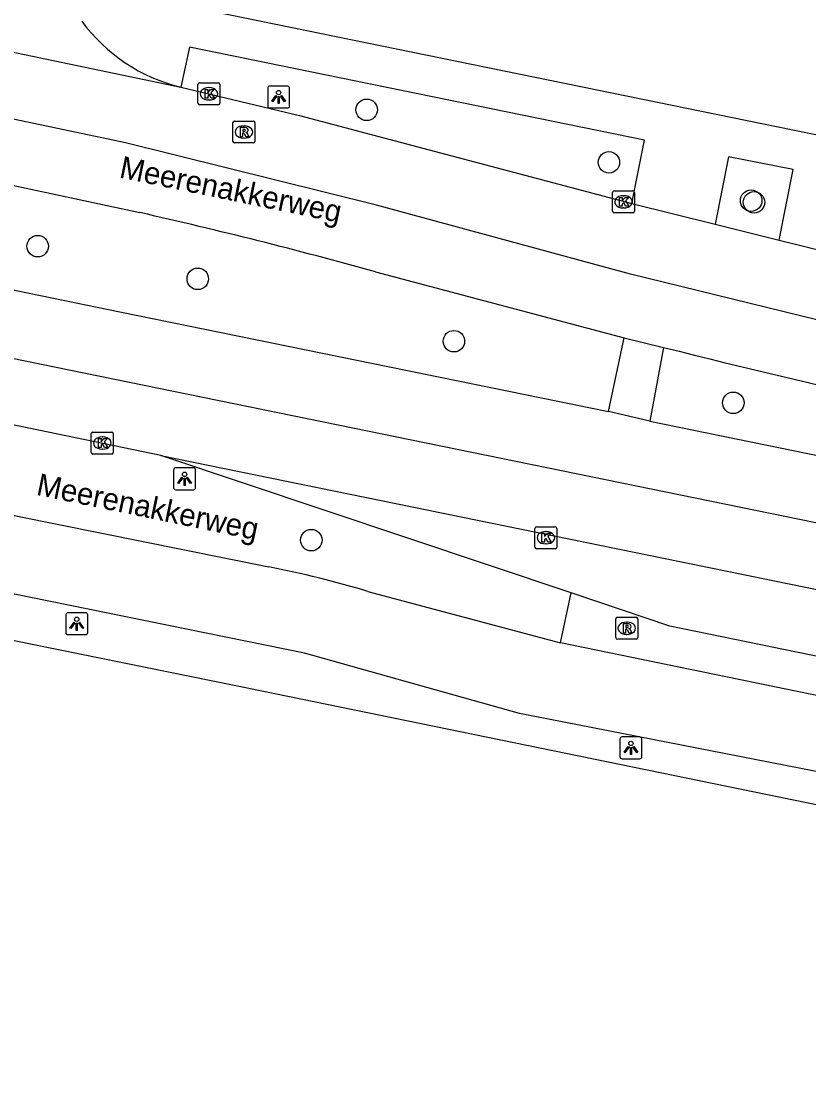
# Model space of a CAD drawing. Extents: x 157692 to 159670, y 381454 to 383289.
# Drawn here: x 158209.72 to 158245.57, y 382137.61 to 382186.06 of the extents above; entities that cross this region are included whole.
import ezdxf

# ---------------------------------------------------------------- set-up
doc = ezdxf.new("R2010")
doc.units = 0
for name, color, linetype in [('IMGEO_Boom', 7, 'Continuous'), ('IMGEO_Fietspad_gesloten', 7, 'Continuous'), ('IMGEO_Kolk', 7, 'Continuous'), ('IMGEO_Lichtpunt', 7, 'Continuous'), ('IMGEO_Openbare_ruimte_label', 7, 'Continuous'), ('IMGEO_Rijbaan_lokaal_gesloten', 7, 'Continuous'), ('IMGEO_Rijbaan_regionaal_gesloten', 7, 'Continuous'), ('IMGEO_Rioolput', 7, 'Continuous'), ('IMGEO_Voetpad_open', 7, 'Continuous')]:
    doc.layers.add(name, color=color, linetype=linetype)

msp = doc.modelspace()

# ---------------------------------------------------------------- linework, layer by layer
at = {"layer": 'IMGEO_Boom'}
for centre in [(158225.446, 382182.033), (158236.473, 382179.64), (158242.947, 382177.899), (158243.08, 382177.822), (158210.471, 382175.825), (158217.757, 382174.339), (158229.417, 382171.5), (158242.135, 382168.695), (158222.926, 382162.444)]:
    msp.add_circle(centre, 0.489, dxfattribs=at)
at = {"layer": 'IMGEO_Fietspad_gesloten'}
for points in [[(158201.858, 382165.089), (158220.985, 382161.23)], [(158315.925, 382138.175), (158311.012, 382139.189), (158300.227, 382141.376), (158296.287, 382142.071), (158232.397, 382154.551), (158222.611, 382157.3), (158201.188, 382161.648)], [(158225.504, 382160.111), (158234.272, 382157.776)], [(158277.512, 382148.874), (158234.272, 382157.776)]]:
    msp.add_lwpolyline(points, dxfattribs=at)
msp.add_arc((158211.851, 382114.657), 47.46, 73.2808, 78.9034, dxfattribs=at)
at = {"layer": 'IMGEO_Kolk'}
for p, q in [((158217.767, 382182.336), (158217.767, 382183.188)), ((158217.842, 382183.262), (158218.694, 382183.262)), ((158218.255, 382183.042), (158218.28, 382183.042)), ((158218.768, 382183.188), (158218.768, 382182.336)), ((158218.278, 382182.482), (158218.253, 382182.482)), ((158218.694, 382182.262), (158217.842, 382182.262)), ((158236.637, 382177.418), (158236.637, 382178.27)), ((158236.712, 382178.344), (158237.564, 382178.344)), ((158237.125, 382178.124), (158237.15, 382178.124)), ((158237.638, 382178.27), (158237.638, 382177.418)), ((158237.148, 382177.564), (158237.123, 382177.564)), ((158237.564, 382177.344), (158236.712, 382177.344)), ((158212.912, 382166.439), (158212.912, 382167.291)), ((158212.987, 382167.365), (158213.839, 382167.365)), ((158213.913, 382167.291), (158213.913, 382166.439)), ((158213.4, 382167.145), (158213.425, 382167.145)), ((158213.839, 382166.365), (158212.987, 382166.365)), ((158213.423, 382166.585), (158213.398, 382166.585)), ((158233.104, 382162.129), (158233.104, 382162.981)), ((158233.179, 382163.055), (158234.031, 382163.055)), ((158234.105, 382162.981), (158234.105, 382162.129)), ((158233.592, 382162.835), (158233.617, 382162.835)), ((158234.031, 382162.055), (158233.179, 382162.055)), ((158233.615, 382162.275), (158233.59, 382162.275))]:
    msp.add_line(p, q, dxfattribs=at)
for points in [[(158217.767, 382182.336), (158217.767, 382183.188)], [(158217.842, 382183.262), (158218.694, 382183.262)], [(158218.088, 382182.962), (158218.211, 382182.962), (158218.211, 382182.811), (158218.341, 382182.962), (158218.505, 382182.962), (158218.359, 382182.811), (158218.512, 382182.562), (158218.36, 382182.562), (158218.275, 382182.726), (158218.211, 382182.659), (158218.211, 382182.562), (158218.088, 382182.562), (158218.088, 382182.962)], [(158218.768, 382183.188), (158218.768, 382182.336)], [(158218.694, 382182.262), (158217.842, 382182.262)], [(158236.637, 382177.418), (158236.637, 382178.27)], [(158236.712, 382178.344), (158237.564, 382178.344)], [(158236.958, 382178.044), (158237.081, 382178.044), (158237.081, 382177.893), (158237.211, 382178.044), (158237.375, 382178.044), (158237.229, 382177.893), (158237.382, 382177.644), (158237.23, 382177.644), (158237.145, 382177.808), (158237.081, 382177.741), (158237.081, 382177.644), (158236.958, 382177.644), (158236.958, 382178.044)], [(158237.638, 382178.27), (158237.638, 382177.418)], [(158237.564, 382177.344), (158236.712, 382177.344)], [(158212.912, 382166.439), (158212.912, 382167.291)], [(158212.987, 382167.365), (158213.839, 382167.365)], [(158213.913, 382167.291), (158213.913, 382166.439)], [(158213.233, 382167.065), (158213.356, 382167.065), (158213.356, 382166.914), (158213.486, 382167.065), (158213.65, 382167.065), (158213.504, 382166.914), (158213.657, 382166.665), (158213.505, 382166.665), (158213.42, 382166.829), (158213.356, 382166.762), (158213.356, 382166.665), (158213.233, 382166.665), (158213.233, 382167.065)], [(158213.839, 382166.365), (158212.987, 382166.365)], [(158233.104, 382162.129), (158233.104, 382162.981)], [(158233.179, 382163.055), (158234.031, 382163.055)], [(158234.105, 382162.981), (158234.105, 382162.129)], [(158233.425, 382162.755), (158233.548, 382162.755), (158233.548, 382162.604), (158233.678, 382162.755), (158233.842, 382162.755), (158233.696, 382162.604), (158233.849, 382162.355), (158233.697, 382162.355), (158233.612, 382162.519), (158233.548, 382162.452), (158233.548, 382162.355), (158233.425, 382162.355), (158233.425, 382162.755)], [(158234.031, 382162.055), (158233.179, 382162.055)]]:
    msp.add_lwpolyline(points, dxfattribs=at)
for centre, start, end in [((158217.844, 382183.186), 91.552, 178.448), ((158217.844, 382183.186), 91.552, 178.448), ((158218.692, 382183.186), 1.552, 88.448), ((158218.692, 382183.186), 1.552, 88.448), ((158217.844, 382182.338), 181.552, 268.448), ((158217.844, 382182.338), 181.552, 268.448), ((158218.692, 382182.338), 271.552, 358.448), ((158218.692, 382182.338), 271.552, 358.448), ((158236.714, 382178.268), 91.552, 178.448), ((158236.714, 382178.268), 91.552, 178.448), ((158237.562, 382178.268), 1.552, 88.448), ((158237.562, 382178.268), 1.552, 88.448), ((158236.714, 382177.42), 181.552, 268.448), ((158236.714, 382177.42), 181.552, 268.448), ((158237.562, 382177.42), 271.552, 358.448), ((158237.562, 382177.42), 271.552, 358.448), ((158212.989, 382167.289), 91.552, 178.448), ((158212.989, 382167.289), 91.552, 178.448), ((158213.837, 382167.289), 1.552, 88.448), ((158213.837, 382167.289), 1.552, 88.448), ((158212.989, 382166.441), 181.552, 268.448), ((158212.989, 382166.441), 181.552, 268.448), ((158213.837, 382166.441), 271.552, 358.448), ((158213.837, 382166.441), 271.552, 358.448), ((158233.181, 382162.979), 91.552, 178.448), ((158233.181, 382162.979), 91.552, 178.448), ((158234.029, 382162.979), 1.552, 88.448), ((158234.029, 382162.979), 1.552, 88.448), ((158233.181, 382162.131), 181.552, 268.448), ((158233.181, 382162.131), 181.552, 268.448), ((158234.029, 382162.131), 271.552, 358.448), ((158234.029, 382162.131), 271.552, 358.448)]:
    msp.add_arc(centre, 0.0765, start, end, dxfattribs=at)
for centre, major_axis, ratio, start_param, end_param in [((158218.254, 382182.762), (-0.387, 0.002), 0.722429, 4.712389, 7.853982), ((158218.279, 382182.762), (-0.39, 0.002), 0.717154, 1.570796, 4.712389), ((158237.124, 382177.844), (-0.387, 0.002), 0.722429, 4.712389, 7.853982), ((158237.149, 382177.844), (-0.39, 0.002), 0.717154, 1.570796, 4.712389), ((158213.399, 382166.865), (-0.387, 0.002), 0.722429, 4.712389, 7.853982), ((158213.424, 382166.865), (-0.39, 0.002), 0.717154, 1.570796, 4.712389), ((158233.591, 382162.555), (-0.387, 0.002), 0.722429, 4.712389, 7.853982), ((158233.616, 382162.555), (-0.39, 0.002), 0.717154, 1.570796, 4.712389)]:
    msp.add_ellipse(centre, major_axis=major_axis, ratio=ratio, start_param=start_param, end_param=end_param, dxfattribs=at)
at = {"layer": 'IMGEO_Lichtpunt'}
for p, q in [((158220.94, 382183.019), (158220.94, 382182.212)), ((158220.94, 382183.019), (158220.94, 382182.212)), ((158221.842, 382183.114), (158221.034, 382183.114)), ((158221.842, 382183.114), (158221.034, 382183.114)), ((158221.936, 382182.212), (158221.936, 382183.019)), ((158221.936, 382182.212), (158221.936, 382183.019)), ((158221.034, 382182.118), (158221.842, 382182.118)), ((158221.034, 382182.118), (158221.842, 382182.118)), ((158216.658, 382165.642), (158216.658, 382164.835)), ((158216.658, 382165.642), (158216.658, 382164.835)), ((158217.56, 382165.737), (158216.752, 382165.737)), ((158217.56, 382165.737), (158216.752, 382165.737)), ((158217.654, 382164.835), (158217.654, 382165.642)), ((158217.654, 382164.835), (158217.654, 382165.642)), ((158216.752, 382164.741), (158217.56, 382164.741)), ((158216.752, 382164.741), (158217.56, 382164.741)), ((158211.75, 382159.043), (158211.75, 382158.236)), ((158211.75, 382159.043), (158211.75, 382158.236)), ((158212.652, 382159.138), (158211.844, 382159.138)), ((158212.652, 382159.138), (158211.844, 382159.138)), ((158212.746, 382158.236), (158212.746, 382159.043)), ((158212.746, 382158.236), (158212.746, 382159.043)), ((158211.844, 382158.142), (158212.652, 382158.142)), ((158211.844, 382158.142), (158212.652, 382158.142)), ((158236.977, 382153.393), (158236.977, 382152.586)), ((158236.977, 382153.393), (158236.977, 382152.586)), ((158237.879, 382153.488), (158237.071, 382153.488)), ((158237.879, 382153.488), (158237.071, 382153.488)), ((158237.973, 382152.586), (158237.973, 382153.393)), ((158237.973, 382152.586), (158237.973, 382153.393)), ((158237.071, 382152.492), (158237.879, 382152.492)), ((158237.071, 382152.492), (158237.879, 382152.492))]:
    msp.add_line(p, q, dxfattribs=at)
for points in [[(158221.314, 382182.683), (158221.353, 382182.655), (158221.165, 382182.393), (158221.127, 382182.42), (158221.314, 382182.683)], [(158221.416, 382182.635), (158221.463, 382182.635), (158221.463, 382182.313), (158221.416, 382182.313), (158221.416, 382182.635)], [(158221.526, 382182.655), (158221.564, 382182.682), (158221.751, 382182.42), (158221.712, 382182.392), (158221.526, 382182.655)], [(158217.032, 382165.306), (158217.071, 382165.278), (158216.883, 382165.016), (158216.845, 382165.043), (158217.032, 382165.306)], [(158217.134, 382165.258), (158217.181, 382165.258), (158217.181, 382164.936), (158217.134, 382164.936), (158217.134, 382165.258)], [(158217.244, 382165.278), (158217.282, 382165.305), (158217.469, 382165.043), (158217.43, 382165.015), (158217.244, 382165.278)], [(158212.124, 382158.707), (158212.163, 382158.679), (158211.975, 382158.417), (158211.937, 382158.444), (158212.124, 382158.707)], [(158212.226, 382158.659), (158212.273, 382158.659), (158212.273, 382158.337), (158212.226, 382158.337), (158212.226, 382158.659)], [(158212.336, 382158.679), (158212.374, 382158.706), (158212.561, 382158.444), (158212.522, 382158.416), (158212.336, 382158.679)], [(158237.351, 382153.057), (158237.39, 382153.029), (158237.202, 382152.767), (158237.164, 382152.794), (158237.351, 382153.057)], [(158237.453, 382153.009), (158237.5, 382153.009), (158237.5, 382152.687), (158237.453, 382152.687), (158237.453, 382153.009)], [(158237.563, 382153.029), (158237.601, 382153.056), (158237.788, 382152.794), (158237.749, 382152.766), (158237.563, 382153.029)]]:
    msp.add_lwpolyline(points, dxfattribs=at)
for centre in [(158221.439, 382182.817), (158217.157, 382165.44), (158212.249, 382158.841), (158237.476, 382153.191)]:
    msp.add_circle(centre, 0.0994, dxfattribs=at)
for centre, start, end in [((158221.034, 382183.019), 90, 180), ((158221.034, 382183.019), 90, 180), ((158221.842, 382183.019), 0, 90), ((158221.842, 382183.019), 0, 90), ((158221.034, 382182.212), 180, 270), ((158221.034, 382182.212), 180, 270), ((158221.842, 382182.212), 270, 0), ((158221.842, 382182.212), 270, 360), ((158216.752, 382165.642), 90, 180), ((158216.752, 382165.642), 90, 180), ((158217.56, 382165.642), 0, 90), ((158217.56, 382165.642), 0, 90), ((158216.752, 382164.835), 180, 270), ((158216.752, 382164.835), 180, 270), ((158217.56, 382164.835), 270, 0), ((158217.56, 382164.835), 270, 360), ((158211.844, 382159.043), 90, 180), ((158211.844, 382159.043), 90, 180), ((158212.652, 382159.043), 0, 90), ((158212.652, 382159.043), 0, 90), ((158211.844, 382158.236), 180, 270), ((158211.844, 382158.236), 180, 270), ((158212.652, 382158.236), 270, 0), ((158212.652, 382158.236), 270, 360), ((158237.071, 382153.393), 90, 180), ((158237.071, 382153.393), 90, 180), ((158237.879, 382153.393), 0, 90), ((158237.879, 382153.393), 0, 90), ((158237.071, 382152.586), 180, 270), ((158237.071, 382152.586), 180, 270), ((158237.879, 382152.586), 270, 0), ((158237.879, 382152.586), 270, 360)]:
    msp.add_arc(centre, 0.0946, start, end, dxfattribs=at)
at = {"layer": 'IMGEO_Rijbaan_lokaal_gesloten'}
for points in [[(158234.755, 382160.038), (158216.08, 382166.299)], [(158278.412, 382153.569), (158260.766, 382154.11), (158239.245, 382158.524), (158234.755, 382160.038)]]:
    msp.add_lwpolyline(points, dxfattribs=at)
msp.add_arc((158218.845, 382190.733), 7.893, 216.1651, 256.3375, dxfattribs=at)
at = {"layer": 'IMGEO_Rijbaan_regionaal_gesloten'}
for points in [[(158343.515, 382152.527), (158327.525, 382155.488), (158318.888, 382157.281), (158300.095, 382161.181), (158268.722, 382167.572), (158256.931, 382169.996), (158249.098, 382171.701), (158237.46, 382174.557), (158225.893, 382177.689), (158214.463, 382180.529), (158188.034, 382186.098), (157930.794, 382238.814)], [(157925.243, 382226.645), (157933.19, 382224.57), (157944.252, 382221.934), (157952.268, 382220.278), (157960.705, 382218.534), (157972.663, 382216.316), (157984.656, 382214.298), (157988.349, 382213.708), (157992.778, 382213.101), (157996.273, 382212.623), (158008.566, 382210.941), (158012.613, 382210.388), (158016.646, 382209.742), (158020.135, 382209.234), (158024.234, 382208.503), (158031.467, 382207.214), (158206.473, 382171.3), (158336.056, 382144.815)], [(158188.223, 382189.088), (158216.981, 382183.063)], [(158216.981, 382183.063), (158222.394, 382181.778), (158237.511, 382177.767)], [(158206.323, 382179.235), (158215.125, 382177.352)], [(158237.511, 382177.767), (158241.316, 382176.823)], [(158241.316, 382176.823), (158244.222, 382176.102)], [(158244.222, 382176.102), (158249.756, 382174.73)], [(158205.35, 382174.654), (158214.208, 382172.83), (158236.448, 382168.3)], [(158225.845, 382174.652), (158237.16, 382171.658)], [(158237.16, 382171.658), (158238.963, 382171.216)], [(158216.08, 382166.299), (158204.843, 382168.616)], [(158238.332, 382167.86), (158236.448, 382168.3)], [(158238.332, 382167.86), (158332.654, 382148.555), (158337.281, 382147.627)], [(158216.08, 382166.299), (158278.412, 382153.569)]]:
    msp.add_lwpolyline(points, dxfattribs=at)
for centre, radius, start, end in [((158168.564, 381969.857), 212.654, 74.37377, 77.35262), ((158363, 382666.095), 510.187, 255.92925, 258.52743)]:
    msp.add_arc(centre, radius, start, end, dxfattribs=at)
at = {"layer": 'IMGEO_Rioolput'}
for p, q in [((158219.355, 382180.597), (158219.355, 382181.449)), ((158219.43, 382181.523), (158220.282, 382181.523)), ((158220.356, 382181.449), (158220.356, 382180.597)), ((158219.843, 382181.303), (158219.868, 382181.303)), ((158220.282, 382180.523), (158219.43, 382180.523)), ((158219.866, 382180.743), (158219.841, 382180.743)), ((158236.784, 382158.006), (158236.784, 382158.858)), ((158236.859, 382158.932), (158237.711, 382158.932)), ((158237.272, 382158.712), (158237.297, 382158.712)), ((158237.785, 382158.858), (158237.785, 382158.006)), ((158237.295, 382158.152), (158237.27, 382158.152)), ((158237.711, 382157.932), (158236.859, 382157.932))]:
    msp.add_line(p, q, dxfattribs=at)
for points in [[(158219.355, 382180.597), (158219.355, 382181.449)], [(158219.43, 382181.523), (158220.282, 382181.523)], [(158220.356, 382181.449), (158220.356, 382180.597)], [(158219.944, 382181.221), (158219.692, 382181.223), (158219.692, 382180.823)], [(158219.692, 382180.823), (158219.816, 382180.823), (158219.816, 382180.985), (158219.827, 382180.985)], [(158219.87, 382181.142), (158219.816, 382181.142), (158219.816, 382181.061)], [(158219.816, 382181.061), (158219.868, 382181.061)], [(158219.874, 382180.956), (158219.945, 382180.823), (158220.085, 382180.823), (158220.02, 382180.949)], [(158220.282, 382180.523), (158219.43, 382180.523)], [(158236.784, 382158.006), (158236.784, 382158.858)], [(158236.859, 382158.932), (158237.711, 382158.932)], [(158237.373, 382158.63), (158237.121, 382158.632), (158237.121, 382158.232)], [(158237.785, 382158.858), (158237.785, 382158.006)], [(158237.121, 382158.232), (158237.245, 382158.232), (158237.245, 382158.394), (158237.256, 382158.394)], [(158237.299, 382158.551), (158237.245, 382158.551), (158237.245, 382158.47)], [(158237.245, 382158.47), (158237.297, 382158.47)], [(158237.303, 382158.365), (158237.374, 382158.232), (158237.514, 382158.232), (158237.449, 382158.358)], [(158237.711, 382157.932), (158236.859, 382157.932)]]:
    msp.add_lwpolyline(points, dxfattribs=at)
for centre, radius, start, end in [((158219.432, 382181.447), 0.0765, 91.552, 178.448), ((158219.432, 382181.447), 0.0765, 91.552, 178.448), ((158220.28, 382181.447), 0.0765, 1.552, 88.448), ((158220.28, 382181.447), 0.0765, 1.552, 88.448), ((158219.826, 382180.932), 0.0533, 26.0293, 88.6989), ((158219.852, 382181.25), 0.19, 274.7715, 282.9687), ((158219.876, 382181.046), 0.0964, 77.0061, 93.1865), ((158219.89, 382181.103), 0.0378, 276.6634, 79.6772), ((158219.943, 382181.111), 0.109, 350.3612, 89.416), ((158219.941, 382181.111), 0.112, 277.5842, 350.9817), ((158219.925, 382180.896), 0.108, 29.5134, 73.7905), ((158219.432, 382180.599), 0.0765, 181.552, 268.448), ((158219.432, 382180.599), 0.0765, 181.552, 268.448), ((158220.28, 382180.599), 0.0765, 271.552, 358.448), ((158220.28, 382180.599), 0.0765, 271.552, 358.448), ((158236.861, 382158.856), 0.0765, 91.552, 178.448), ((158236.861, 382158.856), 0.0765, 91.552, 178.448), ((158237.372, 382158.52), 0.109, 350.3612, 89.416), ((158237.709, 382158.856), 0.0765, 1.552, 88.448), ((158237.709, 382158.856), 0.0765, 1.552, 88.448), ((158237.255, 382158.341), 0.0533, 26.0293, 88.6989), ((158237.281, 382158.659), 0.19, 274.7715, 282.9687), ((158237.305, 382158.455), 0.0964, 77.0061, 93.1865), ((158237.319, 382158.512), 0.0378, 276.6634, 79.6772), ((158237.37, 382158.52), 0.112, 277.5842, 350.9817), ((158237.354, 382158.305), 0.108, 29.5134, 73.7905), ((158236.861, 382158.008), 0.0765, 181.552, 268.448), ((158236.861, 382158.008), 0.0765, 181.552, 268.448), ((158237.709, 382158.008), 0.0765, 271.552, 358.448), ((158237.709, 382158.008), 0.0765, 271.552, 358.448)]:
    msp.add_arc(centre, radius, start, end, dxfattribs=at)
for centre, major_axis, ratio, start_param, end_param in [((158219.842, 382181.023), (-0.387, 0.002), 0.722429, 4.712389, 7.853982), ((158219.867, 382181.023), (-0.39, 0.002), 0.717154, 1.570796, 4.712389), ((158237.271, 382158.432), (-0.387, 0.002), 0.722429, 4.712389, 7.853982), ((158237.296, 382158.432), (-0.39, 0.002), 0.717154, 1.570796, 4.712389)]:
    msp.add_ellipse(centre, major_axis=major_axis, ratio=ratio, start_param=start_param, end_param=end_param, dxfattribs=at)
at = {"layer": 'IMGEO_Voetpad_open'}
for points in [[(158215.74, 382187.088), (158329.552, 382163.801)], [(158237.511, 382177.767), (158238.086, 382180.651), (158217.378, 382184.889), (158216.981, 382183.063)], [(158244.222, 382176.102), (158244.859, 382179.316), (158241.909, 382179.893), (158241.316, 382176.823)], [(158236.448, 382168.3), (158237.16, 382171.658)], [(158238.963, 382171.216), (158238.332, 382167.86)], [(158234.272, 382157.776), (158234.755, 382160.038)], [(158206.316, 382158.502), (158219.414, 382155.844), (158334.656, 382132.219), (158335.43, 382132.061), (158341.43, 382130.834), (158407.519, 382117.274), (158413.202, 382116.111)]]:
    msp.add_lwpolyline(points, dxfattribs=at)

# ---------------------------------------------------------------- texts
at = {"layer": 'IMGEO_Openbare_ruimte_label'}
for p in [(158214.144, 382178.958), (158210.364, 382164.512)]:
    msp.add_text('Meerenakkerweg', height=1, rotation=348.3416, dxfattribs=at).set_placement(p)

doc.saveas('drawing.dxf')
